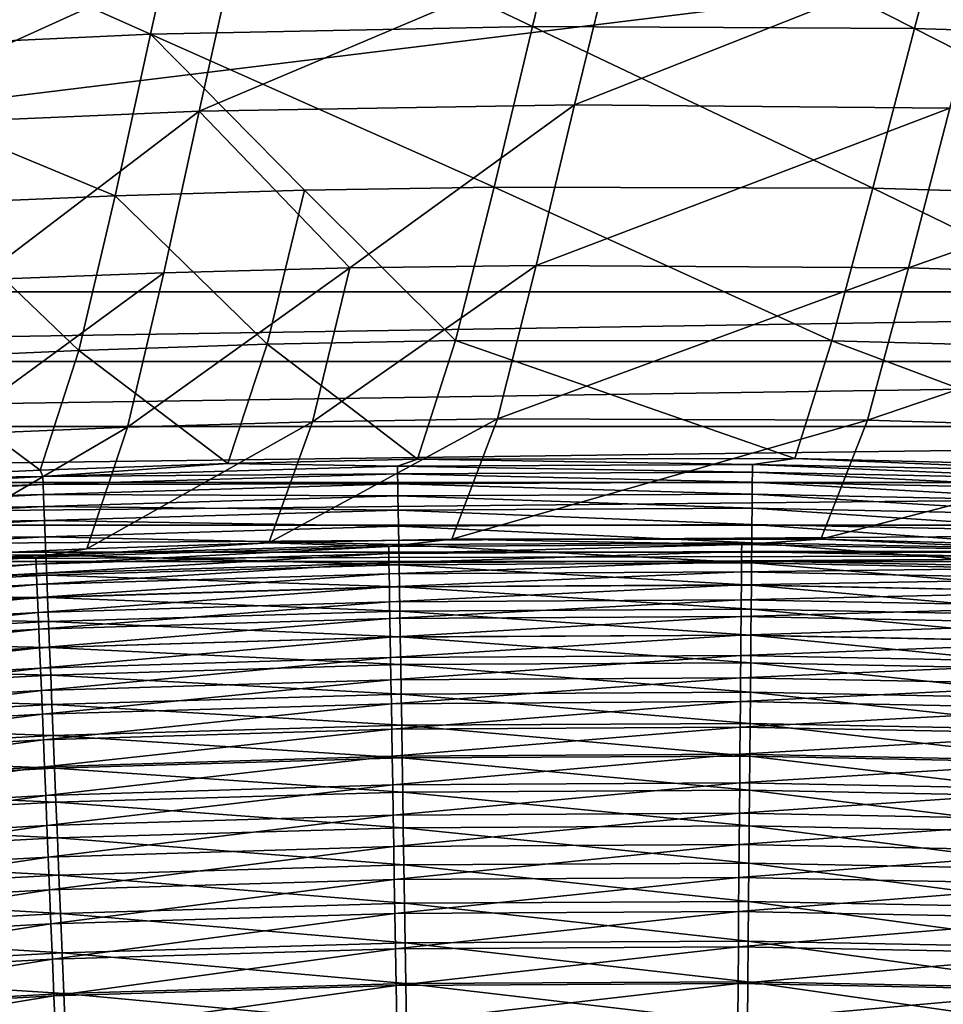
# Model space of a CAD drawing. Header units: metres. Extents: x 0 to 1400, y -1400 to 0.
# Tile 289 of 346: x 844 to 878, y -135 to -98. Entities that reach past the tile are written whole.
import ezdxf

# ---------------------------------------------------------------- set-up
doc = ezdxf.new("R2010")
doc.units = ezdxf.units.M

msp = doc.modelspace()

# ---------------------------------------------------------------- linework, layer by layer
at = {"layer": 'None'}
for points in [[(850.00647, -92.378143, -256.139282), (848.597961, -98.737732, -312.105896), (835.707336, -92.995537, -256.151703)], [(862.771057, -98.447441, -312.093872), (848.597961, -98.737732, -312.105896), (850.00647, -92.378143, -256.139282)], [(864.308716, -92.121445, -256.126678), (862.771057, -98.447441, -312.093872), (850.00647, -92.378143, -256.139282)], [(876.936035, -98.524704, -312.081757), (862.771057, -98.447441, -312.093872), (864.308716, -92.121445, -256.126678)], [(878.603271, -92.233795, -256.114014), (876.936035, -98.524704, -312.081757), (864.308716, -92.121445, -256.126678)], [(891.082031, -98.97776, -312.069611), (876.936035, -98.524704, -312.081757), (878.603271, -92.233795, -256.114014)], [(848.597961, -98.737732, -312.105896), (834.427734, -99.387321, -312.117767), (835.707336, -92.995537, -256.151703)], [(836.487122, -102.188072, -311.76825), (851.814026, -95.242218, -255.770767), (837.770447, -95.802605, -255.783234)], [(851.814026, -95.242218, -255.770767), (836.487122, -102.188072, -311.76825), (850.403198, -101.595322, -311.756378)], [(865.868225, -95.035706, -255.758041), (851.814026, -95.242218, -255.770767), (850.403198, -101.595322, -311.756378)], [(865.868225, -95.035706, -255.758041), (850.403198, -101.595322, -311.756378), (864.329285, -101.355278, -311.744293)], [(879.924683, -95.191238, -255.745102), (865.868225, -95.035706, -255.758041), (864.329285, -101.355278, -311.744293)], [(879.924683, -95.191238, -255.745102), (864.329285, -101.355278, -311.744293), (878.256775, -101.476044, -311.731995)], [(862.771057, -98.447441, -312.093872), (861.345581, -104.408379, -368.067566), (848.597961, -98.737732, -312.105896)], [(861.345581, -104.408379, -368.067566), (862.771057, -98.447441, -312.093872), (875.397339, -104.450958, -368.057404)], [(862.771057, -98.447441, -312.093872), (876.936035, -98.524704, -312.081757), (875.397339, -104.450958, -368.057404)], [(875.397339, -104.450958, -368.057404), (876.936035, -98.524704, -312.081757), (889.42926, -104.867561, -368.047241)], [(876.936035, -98.524704, -312.081757), (891.082031, -98.97776, -312.069611), (889.42926, -104.867561, -368.047241)], [(848.597961, -98.737732, -312.105896), (847.285217, -104.731667, -368.077606), (834.427734, -99.387321, -312.117767)], [(854.315796, -104.524803, -368.072601), (847.285217, -104.731667, -368.077606), (848.597961, -98.737732, -312.105896)], [(861.345581, -104.408379, -368.067566), (854.315796, -104.524803, -368.072601), (848.597961, -98.737732, -312.105896)], [(847.285217, -104.731667, -368.077606), (840.25531, -105.027962, -368.082581), (834.427734, -99.387321, -312.117767)], [(864.329285, -101.355278, -311.744293), (850.403198, -101.595322, -311.756378), (855.995728, -107.402512, -367.746277)], [(864.329285, -101.355278, -311.744293), (855.995728, -107.402512, -367.746277), (862.903503, -107.310432, -367.741241)], [(878.256775, -101.476044, -311.731995), (864.329285, -101.355278, -311.744293), (862.903503, -107.310432, -367.741241)], [(862.903503, -107.310432, -367.741241), (876.718262, -107.39682, -367.73111), (878.256775, -101.476044, -311.731995)], [(876.718262, -107.39682, -367.73111), (892.175781, -101.965759, -311.719604), (878.256775, -101.476044, -311.731995)], [(850.403198, -101.595322, -311.756378), (836.487122, -102.188072, -311.76825), (842.185059, -107.85218, -367.756226)], [(842.185059, -107.85218, -367.756226), (849.089233, -107.583435, -367.751282), (850.403198, -101.595322, -311.756378)], [(850.403198, -101.595322, -311.756378), (849.089233, -107.583435, -367.751282), (855.995728, -107.402512, -367.746277)], [(892.175781, -101.965759, -311.719604), (876.718262, -107.39682, -367.73111), (890.52356, -107.850632, -367.720886)], [(854.315796, -104.524803, -368.072601), (861.345581, -104.408379, -368.067566), (859.910095, -110.102859, -424.02771)], [(859.910095, -110.102859, -424.02771), (861.345581, -104.408379, -368.067566), (873.870056, -110.106468, -424.020844)], [(861.345581, -104.408379, -368.067566), (875.397339, -104.450958, -368.057404), (873.870056, -110.106468, -424.020844)], [(840.25531, -105.027962, -368.082581), (847.285217, -104.731667, -368.077606), (845.94104, -110.462967, -424.034454)], [(845.94104, -110.462967, -424.034454), (847.285217, -104.731667, -368.077606), (852.926025, -110.237953, -424.031097)], [(847.285217, -104.731667, -368.077606), (854.315796, -104.524803, -368.072601), (852.926025, -110.237953, -424.031097)], [(852.926025, -110.237953, -424.031097), (854.315796, -104.524803, -368.072601), (859.910095, -110.102859, -424.02771)], [(873.870056, -110.106468, -424.020844), (875.397339, -104.450958, -368.057404), (887.809509, -110.481918, -424.013916)], [(875.397339, -104.450958, -368.057404), (889.42926, -104.867561, -368.047241), (887.809509, -110.481918, -424.013916)], [(838.956543, -110.776886, -424.037811), (840.25531, -105.027962, -368.082581), (845.94104, -110.462967, -424.034454)], [(854.606873, -113.110863, -423.736725), (861.46936, -113.000198, -423.733459), (862.903503, -107.310432, -367.741241)], [(862.903503, -107.310432, -367.741241), (855.995728, -107.402512, -367.746277), (854.606873, -113.110863, -423.736725)], [(861.46936, -113.000198, -423.733459), (876.718262, -107.39682, -367.73111), (862.903503, -107.310432, -367.741241)], [(849.089233, -107.583435, -367.751282), (840.88623, -113.596268, -423.743256), (847.745483, -113.309891, -423.73999)], [(840.88623, -113.596268, -423.743256), (849.089233, -107.583435, -367.751282), (842.185059, -107.85218, -367.756226)], [(855.995728, -107.402512, -367.746277), (847.745483, -113.309891, -423.73999), (854.606873, -113.110863, -423.736725)], [(855.995728, -107.402512, -367.746277), (849.089233, -107.583435, -367.751282), (847.745483, -113.309891, -423.73999)], [(876.718262, -107.39682, -367.73111), (861.46936, -113.000198, -423.733459), (875.192993, -113.047981, -423.726959)], [(890.52356, -107.850632, -367.720886), (876.718262, -107.39682, -367.73111), (875.192993, -113.047981, -423.726959)], [(890.52356, -107.850632, -367.720886), (875.192993, -113.047981, -423.726959), (888.906128, -113.46122, -423.720459)], [(845.94104, -110.462967, -424.034454), (852.926025, -110.237953, -424.031097), (851.465454, -114.656952, -469.174561)], [(851.465454, -114.656952, -469.174561), (852.926025, -110.237953, -424.031097), (858.501526, -114.501259, -469.172729)], [(852.926025, -110.237953, -424.031097), (859.910095, -110.102859, -424.02771), (858.501526, -114.501259, -469.172729)], [(858.501526, -114.501259, -469.172729), (859.910095, -110.102859, -424.02771), (872.500488, -114.46994, -469.167633)], [(859.910095, -110.102859, -424.02771), (873.870056, -110.106468, -424.020844), (872.500488, -114.46994, -469.167633)], [(872.500488, -114.46994, -469.167633), (873.870056, -110.106468, -424.020844), (886.432434, -114.814308, -469.160583)], [(873.870056, -110.106468, -424.020844), (887.809509, -110.481918, -424.013916), (886.432434, -114.814308, -469.160583)], [(838.956543, -110.776886, -424.037811), (845.94104, -110.462967, -424.034454), (844.507813, -114.901627, -469.175873)], [(844.507813, -114.901627, -469.175873), (845.94104, -110.462967, -424.034454), (851.465454, -114.656952, -469.174561)], [(837.627258, -115.231415, -469.176697), (838.956543, -110.776886, -424.037811), (844.507813, -114.901627, -469.175873)], [(847.745483, -113.309891, -423.73999), (846.241028, -117.820259, -468.883636), (854.606873, -113.110863, -423.736725)], [(846.241028, -117.820259, -468.883636), (852.994507, -117.602005, -468.882355), (854.606873, -113.110863, -423.736725)], [(854.606873, -113.110863, -423.736725), (852.994507, -117.602005, -468.882355), (861.46936, -113.000198, -423.733459)], [(852.994507, -117.602005, -468.882355), (859.782837, -117.468956, -468.880646), (861.46936, -113.000198, -423.733459)], [(861.46936, -113.000198, -423.733459), (859.782837, -117.468956, -468.880646), (875.192993, -113.047981, -423.726959)], [(859.782837, -117.468956, -468.880646), (873.46167, -117.467636, -468.875916), (875.192993, -113.047981, -423.726959)], [(875.192993, -113.047981, -423.726959), (873.46167, -117.467636, -468.875916), (888.906128, -113.46122, -423.720459)], [(840.88623, -113.596268, -423.743256), (839.522766, -118.121513, -468.884491), (847.745483, -113.309891, -423.73999)], [(839.522766, -118.121513, -468.884491), (846.241028, -117.820259, -468.883636), (847.745483, -113.309891, -423.73999)], [(873.46167, -117.467636, -468.875916), (887.271851, -117.835526, -468.869324), (888.906128, -113.46122, -423.720459)], [(844.60022, -115.146683, -470.892548), (844.507813, -114.901627, -469.175873), (851.465454, -114.656952, -469.174561)], [(844.60022, -115.146683, -470.892548), (851.465454, -114.656952, -469.174561), (857.762329, -114.756966, -470.889313)], [(851.465454, -114.656952, -469.174561), (858.501526, -114.501259, -469.172729), (857.762329, -114.756966, -470.889313)], [(857.762329, -114.756966, -470.889313), (858.501526, -114.501259, -469.172729), (870.929749, -114.691772, -470.884583)], [(858.501526, -114.501259, -469.172729), (872.500488, -114.46994, -469.167633), (870.929749, -114.691772, -470.884583)], [(870.929749, -114.691772, -470.884583), (872.500488, -114.46994, -469.167633), (884.093445, -114.959213, -470.878326)], [(872.500488, -114.46994, -469.167633), (886.432434, -114.814308, -469.160583), (884.093445, -114.959213, -470.878326)], [(837.627258, -115.231415, -469.176697), (844.507813, -114.901627, -469.175873), (844.60022, -115.146683, -470.892548)], [(844.60022, -115.146683, -470.892548), (857.762329, -114.756966, -470.889313), (857.766968, -115.046661, -472.610992)], [(870.927124, -114.9813, -472.606415), (857.762329, -114.756966, -470.889313), (870.929749, -114.691772, -470.884583)], [(857.766968, -115.046661, -472.610992), (857.762329, -114.756966, -470.889313), (870.927124, -114.9813, -472.606415)], [(870.923828, -115.350266, -474.316071), (857.766968, -115.046661, -472.610992), (870.927124, -114.9813, -472.606415)], [(870.927124, -114.9813, -472.606415), (884.07074, -115.616844, -474.310303), (870.923828, -115.350266, -474.316071)], [(870.929749, -114.691772, -470.884583), (884.083496, -115.248322, -472.600433), (870.927124, -114.9813, -472.606415)], [(884.083496, -115.248322, -472.600433), (884.07074, -115.616844, -474.310303), (870.927124, -114.9813, -472.606415)], [(884.083496, -115.248322, -472.600433), (870.929749, -114.691772, -470.884583), (884.093445, -114.959213, -470.878326)], [(831.452332, -115.852798, -470.894226), (837.627258, -115.231415, -469.176697), (844.60022, -115.146683, -470.892548)], [(831.452332, -115.852798, -470.894226), (844.60022, -115.146683, -470.892548), (844.612, -115.436302, -472.614105)], [(844.60022, -115.146683, -470.892548), (857.766968, -115.046661, -472.610992), (844.612, -115.436302, -472.614105)], [(844.612, -115.436302, -472.614105), (857.766968, -115.046661, -472.610992), (857.772949, -115.415771, -474.320465)], [(857.766968, -115.046661, -472.610992), (870.923828, -115.350266, -474.316071), (857.772949, -115.415771, -474.320465)], [(857.772949, -115.415771, -474.320465), (870.923828, -115.350266, -474.316071), (870.9198, -115.797585, -476.009247)], [(870.923828, -115.350266, -474.316071), (884.055237, -116.06369, -476.003754), (870.9198, -115.797585, -476.009247)], [(884.07074, -115.616844, -474.310303), (884.055237, -116.06369, -476.003754), (870.923828, -115.350266, -474.316071)], [(844.612, -115.436302, -472.614105), (831.471069, -116.14212, -472.615753), (831.452332, -115.852798, -470.894226)], [(844.627014, -115.805267, -474.323456), (831.471069, -116.14212, -472.615753), (844.612, -115.436302, -472.614105)], [(857.772949, -115.415771, -474.320465), (844.627014, -115.805267, -474.323456), (844.612, -115.436302, -472.614105)], [(857.78009, -115.863205, -476.013458), (844.627014, -115.805267, -474.323456), (857.772949, -115.415771, -474.320465)], [(870.9198, -115.797585, -476.009247), (857.78009, -115.863205, -476.013458), (857.772949, -115.415771, -474.320465)], [(831.471069, -116.14212, -472.615753), (844.627014, -115.805267, -474.323456), (831.494934, -116.510674, -474.325073)], [(831.494934, -116.510674, -474.325073), (844.627014, -115.805267, -474.323456), (844.645142, -116.252487, -476.016357)], [(844.627014, -115.805267, -474.323456), (857.78009, -115.863205, -476.013458), (844.645142, -116.252487, -476.016357)], [(844.645142, -116.252487, -476.016357), (857.78009, -115.863205, -476.013458), (857.788513, -116.387878, -477.68576)], [(870.915039, -116.322159, -477.681732), (857.78009, -115.863205, -476.013458), (870.9198, -115.797585, -476.009247)], [(857.78009, -115.863205, -476.013458), (870.915039, -116.322159, -477.681732), (857.788513, -116.387878, -477.68576)], [(884.037109, -116.587784, -477.676483), (870.915039, -116.322159, -477.681732), (870.9198, -115.797585, -476.009247)], [(870.9198, -115.797585, -476.009247), (884.055237, -116.06369, -476.003754), (884.037109, -116.587784, -477.676483)], [(844.645142, -116.252487, -476.016357), (831.523865, -116.957367, -476.017883), (831.494934, -116.510674, -474.325073)], [(844.666443, -116.776886, -477.688507), (831.523865, -116.957367, -476.017883), (844.645142, -116.252487, -476.016357)], [(857.788513, -116.387878, -477.68576), (844.666443, -116.776886, -477.688507), (844.645142, -116.252487, -476.016357)], [(857.798157, -116.988708, -479.333069), (844.666443, -116.776886, -477.688507), (857.788513, -116.387878, -477.68576)], [(870.915039, -116.322159, -477.681732), (870.909607, -116.92292, -479.329254), (857.788513, -116.387878, -477.68576)], [(870.909607, -116.92292, -479.329254), (857.798157, -116.988708, -479.333069), (857.788513, -116.387878, -477.68576)], [(870.909607, -116.92292, -479.329254), (870.915039, -116.322159, -477.681732), (884.016296, -117.188026, -479.32428)], [(884.016296, -117.188026, -479.32428), (870.915039, -116.322159, -477.681732), (884.037109, -116.587784, -477.676483)], [(844.666443, -116.776886, -477.688507), (831.557739, -117.481133, -477.690002), (831.523865, -116.957367, -476.017883)], [(844.690857, -117.377365, -479.335693), (831.557739, -117.481133, -477.690002), (844.666443, -116.776886, -477.688507)], [(857.798157, -116.988708, -479.333069), (844.690857, -117.377365, -479.335693), (844.666443, -116.776886, -477.688507)], [(857.809021, -117.664612, -480.951172), (844.690857, -117.377365, -479.335693), (857.798157, -116.988708, -479.333069)], [(870.903503, -117.598778, -480.94754), (857.798157, -116.988708, -479.333069), (870.909607, -116.92292, -479.329254)], [(870.903503, -117.598778, -480.94754), (857.809021, -117.664612, -480.951172), (857.798157, -116.988708, -479.333069)], [(883.99292, -117.86335, -480.942841), (870.903503, -117.598778, -480.94754), (870.909607, -116.92292, -479.329254)], [(883.99292, -117.86335, -480.942841), (870.909607, -116.92292, -479.329254), (884.016296, -117.188026, -479.32428)], [(844.690857, -117.377365, -479.335693), (831.596558, -118.080864, -479.337128), (831.557739, -117.481133, -477.690002)], [(844.718262, -118.052849, -480.953674), (831.596558, -118.080864, -479.337128), (844.690857, -117.377365, -479.335693)], [(857.809021, -117.664612, -480.951172), (844.718262, -118.052849, -480.953674), (844.690857, -117.377365, -479.335693)], [(859.782837, -117.468956, -468.880646), (852.994507, -117.602005, -468.882355), (857.435547, -117.73246, -470.461456)], [(859.782837, -117.468956, -468.880646), (857.435547, -117.73246, -470.461456), (870.530579, -117.658279, -470.457153)], [(873.46167, -117.467636, -468.875916), (859.782837, -117.468956, -468.880646), (870.530579, -117.658279, -470.457153)], [(873.46167, -117.467636, -468.875916), (870.530579, -117.658279, -470.457153), (883.621582, -117.914734, -470.451447)], [(887.271851, -117.835526, -468.869324), (873.46167, -117.467636, -468.875916), (883.621582, -117.914734, -470.451447)], [(846.241028, -117.820259, -468.883636), (839.522766, -118.121513, -468.884491), (844.345459, -118.129211, -470.464417)], [(852.994507, -117.602005, -468.882355), (844.345459, -118.129211, -470.464417), (857.435547, -117.73246, -470.461456)], [(852.994507, -117.602005, -468.882355), (846.241028, -117.820259, -468.883636), (844.345459, -118.129211, -470.464417)], [(857.435547, -117.73246, -470.461456), (844.345459, -118.129211, -470.464417), (844.356506, -118.395935, -472.05011)], [(857.435547, -117.73246, -470.461456), (844.356506, -118.395935, -472.05011), (857.440063, -117.99926, -472.047272)], [(857.820984, -118.414497, -482.535797), (844.718262, -118.052849, -480.953674), (857.809021, -117.664612, -480.951172)], [(870.530579, -117.658279, -470.457153), (857.435547, -117.73246, -470.461456), (857.440063, -117.99926, -472.047272)], [(870.530579, -117.658279, -470.457153), (857.440063, -117.99926, -472.047272), (870.528381, -117.924927, -472.043091)], [(870.528381, -117.924927, -472.043091), (857.440063, -117.99926, -472.047272), (857.44574, -118.339203, -473.621826)], [(870.528381, -117.924927, -472.043091), (857.44574, -118.339203, -473.621826), (870.525574, -118.264748, -473.617798)], [(870.896729, -118.34864, -482.53241), (857.809021, -117.664612, -480.951172), (870.903503, -117.598778, -480.94754)], [(870.896729, -118.34864, -482.53241), (857.820984, -118.414497, -482.535797), (857.809021, -117.664612, -480.951172)], [(883.612549, -118.181007, -472.037598), (870.528381, -117.924927, -472.043091), (870.525574, -118.264748, -473.617798)], [(883.621582, -117.914734, -470.451447), (870.530579, -117.658279, -470.457153), (870.528381, -117.924927, -472.043091)], [(883.621582, -117.914734, -470.451447), (870.528381, -117.924927, -472.043091), (883.612549, -118.181007, -472.037598)], [(883.96698, -118.612656, -482.527954), (870.896729, -118.34864, -482.53241), (870.903503, -117.598778, -480.94754)], [(883.96698, -118.612656, -482.527954), (870.903503, -117.598778, -480.94754), (883.99292, -117.86335, -480.942841)], [(844.345459, -118.129211, -470.464417), (839.522766, -118.121513, -468.884491), (831.269165, -118.840469, -470.465942)], [(844.345459, -118.129211, -470.464417), (831.269165, -118.840469, -470.465942), (831.286621, -119.106911, -472.051605)], [(844.345459, -118.129211, -470.464417), (831.286621, -119.106911, -472.051605), (844.356506, -118.395935, -472.05011)], [(831.596558, -118.080864, -479.337128), (844.718262, -118.052849, -480.953674), (831.640198, -118.755493, -480.955048)], [(831.640198, -118.755493, -480.955048), (844.718262, -118.052849, -480.953674), (844.748657, -118.802246, -482.538177)], [(857.440063, -117.99926, -472.047272), (844.356506, -118.395935, -472.05011), (844.370544, -118.735748, -473.624573)], [(857.440063, -117.99926, -472.047272), (844.370544, -118.735748, -473.624573), (857.44574, -118.339203, -473.621826)], [(844.718262, -118.052849, -480.953674), (857.820984, -118.414497, -482.535797), (844.748657, -118.802246, -482.538177)], [(870.525574, -118.264748, -473.617798), (857.44574, -118.339203, -473.621826), (857.452637, -118.751297, -475.181213)], [(870.525574, -118.264748, -473.617798), (857.452637, -118.751297, -475.181213), (870.522156, -118.676743, -475.177368)], [(883.601074, -118.520432, -473.612549), (870.525574, -118.264748, -473.617798), (870.522156, -118.676743, -475.177368)], [(883.612549, -118.181007, -472.037598), (870.525574, -118.264748, -473.617798), (883.601074, -118.520432, -473.612549)], [(844.356506, -118.395935, -472.05011), (831.286621, -119.106911, -472.051605), (831.308777, -119.446335, -473.626007)], [(844.356506, -118.395935, -472.05011), (831.308777, -119.446335, -473.626007), (844.370544, -118.735748, -473.624573)], [(857.44574, -118.339203, -473.621826), (844.370544, -118.735748, -473.624573), (844.387573, -119.147636, -475.183838)], [(857.44574, -118.339203, -473.621826), (844.387573, -119.147636, -475.183838), (857.452637, -118.751297, -475.181213)], [(844.748657, -118.802246, -482.538177), (857.820984, -118.414497, -482.535797), (857.834167, -119.237076, -484.082977)], [(870.522156, -118.676743, -475.177368), (857.452637, -118.751297, -475.181213), (857.460754, -119.234535, -476.721497)], [(870.522156, -118.676743, -475.177368), (857.460754, -119.234535, -476.721497), (870.518127, -119.159904, -476.717834)], [(870.889343, -119.171227, -484.079773), (857.820984, -118.414497, -482.535797), (870.896729, -118.34864, -482.53241)], [(857.820984, -118.414497, -482.535797), (870.889343, -119.171227, -484.079773), (857.834167, -119.237076, -484.082977)], [(883.587097, -118.931999, -475.172302), (870.522156, -118.676743, -475.177368), (870.518127, -119.159904, -476.717834)], [(883.601074, -118.520432, -473.612549), (870.522156, -118.676743, -475.177368), (883.587097, -118.931999, -475.172302)], [(883.938477, -119.434662, -484.075592), (870.889343, -119.171227, -484.079773), (870.896729, -118.34864, -482.53241)], [(883.938477, -119.434662, -484.075592), (870.896729, -118.34864, -482.53241), (883.96698, -118.612656, -482.527954)], [(844.370544, -118.735748, -473.624573), (831.308777, -119.446335, -473.626007), (831.335693, -119.857735, -475.185242)], [(844.370544, -118.735748, -473.624573), (831.335693, -119.857735, -475.185242), (844.387573, -119.147636, -475.183838)], [(831.688599, -119.503937, -482.53949), (831.640198, -118.755493, -480.955048), (844.748657, -118.802246, -482.538177)], [(844.748657, -118.802246, -482.538177), (844.781982, -119.624283, -484.085205), (831.688599, -119.503937, -482.53949)], [(857.452637, -118.751297, -475.181213), (844.387573, -119.147636, -475.183838), (844.407471, -119.630615, -476.72403)], [(857.452637, -118.751297, -475.181213), (844.407471, -119.630615, -476.72403), (857.460754, -119.234535, -476.721497)], [(844.781982, -119.624283, -484.085205), (844.748657, -118.802246, -482.538177), (857.834167, -119.237076, -484.082977)], [(883.587097, -118.931999, -475.172302), (870.518127, -119.159904, -476.717834), (883.57074, -119.414719, -476.713043)], [(844.387573, -119.147636, -475.183838), (831.335693, -119.857735, -475.185242), (831.367249, -120.340118, -476.725372)], [(844.387573, -119.147636, -475.183838), (831.367249, -120.340118, -476.725372), (844.407471, -119.630615, -476.72403)], [(857.460754, -119.234535, -476.721497), (844.407471, -119.630615, -476.72403), (844.430359, -120.18367, -478.241211)], [(857.460754, -119.234535, -476.721497), (844.430359, -120.18367, -478.241211), (857.470032, -119.787926, -478.238831)], [(844.781982, -119.624283, -484.085205), (857.834167, -119.237076, -484.082977), (857.84845, -120.130272, -485.58963)], [(870.518127, -119.159904, -476.717834), (857.460754, -119.234535, -476.721497), (857.470032, -119.787926, -478.238831)], [(870.518127, -119.159904, -476.717834), (857.470032, -119.787926, -478.238831), (870.51355, -119.713234, -478.235321)], [(857.834167, -119.237076, -484.082977), (870.889343, -119.171227, -484.079773), (870.881226, -120.064445, -485.586639)], [(857.84845, -120.130272, -485.58963), (857.834167, -119.237076, -484.082977), (870.881226, -120.064445, -485.586639)], [(883.57074, -119.414719, -476.713043), (870.518127, -119.159904, -476.717834), (870.51355, -119.713234, -478.235321)], [(870.889343, -119.171227, -484.079773), (883.907593, -120.327286, -485.582733), (870.881226, -120.064445, -485.586639)], [(883.907593, -120.327286, -485.582733), (870.889343, -119.171227, -484.079773), (883.938477, -119.434662, -484.075592)], [(844.407471, -119.630615, -476.72403), (831.367249, -120.340118, -476.725372), (831.403381, -120.892471, -478.242523)], [(844.407471, -119.630615, -476.72403), (831.403381, -120.892471, -478.242523), (844.430359, -120.18367, -478.241211)], [(844.781982, -119.624283, -484.085205), (831.741699, -120.324905, -484.086456), (831.688599, -119.503937, -482.53949)], [(831.741699, -120.324905, -484.086456), (844.781982, -119.624283, -484.085205), (844.818176, -120.516853, -485.591736)], [(844.818176, -120.516853, -485.591736), (844.781982, -119.624283, -484.085205), (857.84845, -120.130272, -485.58963)], [(870.51355, -119.713234, -478.235321), (857.470032, -119.787926, -478.238831), (857.480408, -120.410461, -479.729218)], [(870.51355, -119.713234, -478.235321), (857.480408, -120.410461, -479.729218), (870.508362, -120.335739, -479.725922)], [(883.552002, -119.967583, -478.230774), (870.51355, -119.713234, -478.235321), (870.508362, -120.335739, -479.725922)], [(883.57074, -119.414719, -476.713043), (870.51355, -119.713234, -478.235321), (883.552002, -119.967583, -478.230774)], [(857.470032, -119.787926, -478.238831), (844.430359, -120.18367, -478.241211), (844.455994, -120.805809, -479.731506)], [(857.470032, -119.787926, -478.238831), (844.455994, -120.805809, -479.731506), (857.480408, -120.410461, -479.729218)], [(857.84845, -120.130272, -485.58963), (857.863892, -121.091774, -487.052979), (844.818176, -120.516853, -485.591736)], [(870.881226, -120.064445, -485.586639), (870.872559, -121.026009, -487.050171), (857.84845, -120.130272, -485.58963)], [(870.872559, -121.026009, -487.050171), (857.863892, -121.091774, -487.052979), (857.84845, -120.130272, -485.58963)], [(883.552002, -119.967583, -478.230774), (870.508362, -120.335739, -479.725922), (883.530945, -120.589607, -479.721588)], [(870.872559, -121.026009, -487.050171), (870.881226, -120.064445, -485.586639), (883.874268, -121.288231, -487.04657)], [(870.881226, -120.064445, -485.586639), (883.907593, -120.327286, -485.582733), (883.874268, -121.288231, -487.04657)], [(844.430359, -120.18367, -478.241211), (831.403381, -120.892471, -478.242523), (831.44397, -121.513817, -479.732758)], [(844.430359, -120.18367, -478.241211), (831.44397, -121.513817, -479.732758), (844.455994, -120.805809, -479.731506)], [(831.799316, -121.216316, -485.592896), (831.741699, -120.324905, -484.086456), (844.818176, -120.516853, -485.591736)], [(857.480408, -120.410461, -479.729218), (844.455994, -120.805809, -479.731506), (844.484497, -121.496025, -481.190979)], [(857.480408, -120.410461, -479.729218), (844.484497, -121.496025, -481.190979), (857.492004, -121.101135, -481.188812)], [(870.508362, -120.335739, -479.725922), (857.480408, -120.410461, -479.729218), (857.492004, -121.101135, -481.188812)], [(870.508362, -120.335739, -479.725922), (857.492004, -121.101135, -481.188812), (870.502625, -121.026413, -481.185669)], [(883.530945, -120.589607, -479.721588), (870.508362, -120.335739, -479.725922), (870.502625, -121.026413, -481.185669)], [(844.455994, -120.805809, -479.731506), (831.44397, -121.513817, -479.732758), (831.489075, -122.203148, -481.192169)], [(844.455994, -120.805809, -479.731506), (831.489075, -122.203148, -481.192169), (844.484497, -121.496025, -481.190979)], [(844.818176, -120.516853, -485.591736), (844.857178, -121.477684, -487.054932), (831.799316, -121.216316, -485.592896)], [(857.863892, -121.091774, -487.052979), (844.857178, -121.477684, -487.054932), (844.818176, -120.516853, -485.591736)], [(883.530945, -120.589607, -479.721588), (870.502625, -121.026413, -481.185669), (883.507507, -121.279778, -481.18161)], [(844.857178, -121.477684, -487.054932), (831.861328, -122.17588, -487.05603), (831.799316, -121.216316, -485.592896)], [(857.492004, -121.101135, -481.188812), (844.484497, -121.496025, -481.190979), (844.515747, -122.253151, -482.615906)], [(857.492004, -121.101135, -481.188812), (844.515747, -122.253151, -482.615906), (857.504639, -121.85878, -482.613861)], [(844.857178, -121.477684, -487.054932), (857.863892, -121.091774, -487.052979), (857.88031, -122.119308, -488.470184)], [(870.502625, -121.026413, -481.185669), (857.492004, -121.101135, -481.188812), (857.504639, -121.85878, -482.613861)], [(870.502625, -121.026413, -481.185669), (857.504639, -121.85878, -482.613861), (870.496338, -121.784073, -482.610931)], [(857.863892, -121.091774, -487.052979), (870.872559, -121.026009, -487.050171), (870.863281, -122.053612, -488.467621)], [(857.88031, -122.119308, -488.470184), (857.863892, -121.091774, -487.052979), (870.863281, -122.053612, -488.467621)], [(883.507507, -121.279778, -481.18161), (870.502625, -121.026413, -481.185669), (870.496338, -121.784073, -482.610931)], [(870.863281, -122.053612, -488.467621), (870.872559, -121.026009, -487.050171), (883.838745, -122.315208, -488.464264)], [(870.872559, -121.026009, -487.050171), (883.874268, -121.288231, -487.04657), (883.838745, -122.315208, -488.464264)], [(844.484497, -121.496025, -481.190979), (831.489075, -122.203148, -481.192169), (831.538452, -122.959274, -482.617035)], [(844.484497, -121.496025, -481.190979), (831.538452, -122.959274, -482.617035), (844.515747, -122.253151, -482.615906)], [(831.861328, -122.17588, -487.05603), (844.857178, -121.477684, -487.054932), (844.898804, -122.504478, -488.472015)], [(844.898804, -122.504478, -488.472015), (844.857178, -121.477684, -487.054932), (857.88031, -122.119308, -488.470184)], [(883.507507, -121.279778, -481.18161), (870.496338, -121.784073, -482.610931), (883.481873, -122.036919, -482.607117)], [(857.504639, -121.85878, -482.613861), (844.515747, -122.253151, -482.615906), (844.549683, -123.075249, -484.00354)], [(857.504639, -121.85878, -482.613861), (844.549683, -123.075249, -484.00354), (857.518433, -122.681458, -484.001617)], [(870.496338, -121.784073, -482.610931), (857.504639, -121.85878, -482.613861), (857.518433, -122.681458, -484.001617)], [(870.496338, -121.784073, -482.610931), (857.518433, -122.681458, -484.001617), (870.489502, -122.606789, -483.998871)], [(883.481873, -122.036919, -482.607117), (870.496338, -121.784073, -482.610931), (870.489502, -122.606789, -483.998871)], [(844.515747, -122.253151, -482.615906), (831.538452, -122.959274, -482.617035), (831.592102, -123.780289, -484.004608)], [(844.515747, -122.253151, -482.615906), (831.592102, -123.780289, -484.004608), (844.549683, -123.075249, -484.00354)], [(831.927673, -123.201309, -488.473053), (831.861328, -122.17588, -487.05603), (844.898804, -122.504478, -488.472015)], [(857.88031, -122.119308, -488.470184), (857.897766, -123.210571, -489.838531), (844.898804, -122.504478, -488.472015)], [(870.863281, -122.053612, -488.467621), (870.853394, -123.144974, -489.836151), (857.88031, -122.119308, -488.470184)], [(870.853394, -123.144974, -489.836151), (857.897766, -123.210571, -489.838531), (857.88031, -122.119308, -488.470184)], [(883.481873, -122.036919, -482.607117), (870.489502, -122.606789, -483.998871), (883.453979, -122.859108, -483.9953)], [(883.800964, -123.405922, -489.833069), (870.853394, -123.144974, -489.836151), (870.863281, -122.053612, -488.467621)], [(883.838745, -122.315208, -488.464264), (883.800964, -123.405922, -489.833069), (870.863281, -122.053612, -488.467621)], [(844.898804, -122.504478, -488.472015), (844.942993, -123.594948, -489.84021), (831.927673, -123.201309, -488.473053)], [(857.518433, -122.681458, -484.001617), (844.549683, -123.075249, -484.00354), (844.586182, -123.960213, -485.351257)], [(857.518433, -122.681458, -484.001617), (844.586182, -123.960213, -485.351257), (857.533203, -123.56707, -485.349457)], [(857.897766, -123.210571, -489.838531), (844.942993, -123.594948, -489.84021), (844.898804, -122.504478, -488.472015)], [(870.489502, -122.606789, -483.998871), (857.518433, -122.681458, -484.001617), (857.533203, -123.56707, -485.349457)], [(870.489502, -122.606789, -483.998871), (857.533203, -123.56707, -485.349457), (870.482117, -123.492462, -485.346893)], [(883.453979, -122.859108, -483.9953), (870.489502, -122.606789, -483.998871), (870.482117, -123.492462, -485.346893)], [(883.453979, -122.859108, -483.9953), (870.482117, -123.492462, -485.346893), (883.42395, -123.744225, -485.343597)], [(844.549683, -123.075249, -484.00354), (831.592102, -123.780289, -484.004608), (831.649841, -124.664078, -485.352264)], [(844.549683, -123.075249, -484.00354), (831.649841, -124.664078, -485.352264), (844.586182, -123.960213, -485.351257)], [(844.942993, -123.594948, -489.84021), (831.998047, -124.290321, -489.841187), (831.927673, -123.201309, -488.473053)], [(844.942993, -123.594948, -489.84021), (857.897766, -123.210571, -489.838531), (857.916199, -124.363274, -491.155151)], [(857.897766, -123.210571, -489.838531), (870.853394, -123.144974, -489.836151), (870.842957, -124.297798, -491.152985)], [(857.916199, -124.363274, -491.155151), (857.897766, -123.210571, -489.838531), (870.842957, -124.297798, -491.152985)], [(870.842957, -124.297798, -491.152985), (870.853394, -123.144974, -489.836151), (883.761047, -124.558075, -491.150177)], [(870.853394, -123.144974, -489.836151), (883.800964, -123.405922, -489.833069), (883.761047, -124.558075, -491.150177)], [(831.998047, -124.290321, -489.841187), (844.942993, -123.594948, -489.84021), (844.989746, -124.746788, -491.156708)], [(857.533203, -123.56707, -485.349457), (844.586182, -123.960213, -485.351257), (844.625183, -124.905937, -486.656525)], [(857.533203, -123.56707, -485.349457), (844.625183, -124.905937, -486.656525), (857.549011, -124.513489, -486.654846)], [(844.942993, -123.594948, -489.84021), (857.916199, -124.363274, -491.155151), (844.989746, -124.746788, -491.156708)], [(870.482117, -123.492462, -485.346893), (857.533203, -123.56707, -485.349457), (857.549011, -124.513489, -486.654846)], [(870.482117, -123.492462, -485.346893), (857.549011, -124.513489, -486.654846), (870.474243, -124.438965, -486.652466)], [(883.42395, -123.744225, -485.343597), (870.482117, -123.492462, -485.346893), (870.474243, -124.438965, -486.652466)], [(870.474243, -124.438965, -486.652466), (883.391846, -124.69017, -486.649414), (883.42395, -123.744225, -485.343597)], [(844.586182, -123.960213, -485.351257), (831.649841, -124.664078, -485.352264), (831.711548, -125.608528, -486.657471)], [(844.586182, -123.960213, -485.351257), (831.711548, -125.608528, -486.657471), (844.625183, -124.905937, -486.656525)], [(844.989746, -124.746788, -491.156708), (832.072388, -125.440628, -491.157593), (831.998047, -124.290321, -489.841187)], [(857.549011, -124.513489, -486.654846), (844.625183, -124.905937, -486.656525), (844.666626, -125.910316, -487.916718)], [(857.549011, -124.513489, -486.654846), (844.666626, -125.910316, -487.916718), (857.565796, -125.518616, -487.915192)], [(844.989746, -124.746788, -491.156708), (857.916199, -124.363274, -491.155151), (857.935608, -125.575127, -492.417297)], [(870.474243, -124.438965, -486.652466), (857.549011, -124.513489, -486.654846), (857.565796, -125.518616, -487.915192)], [(857.565796, -125.518616, -487.915192), (870.46582, -125.444199, -487.912994), (870.474243, -124.438965, -486.652466)], [(857.916199, -124.363274, -491.155151), (870.842957, -124.297798, -491.152985), (870.83197, -125.509789, -492.415314)], [(857.916199, -124.363274, -491.155151), (870.83197, -125.509789, -492.415314), (857.935608, -125.575127, -492.417297)], [(870.46582, -125.444199, -487.912994), (883.391846, -124.69017, -486.649414), (870.474243, -124.438965, -486.652466)], [(870.842957, -124.297798, -491.152985), (883.719055, -125.769386, -492.41275), (870.83197, -125.509789, -492.415314)], [(870.842957, -124.297798, -491.152985), (883.761047, -124.558075, -491.150177), (883.719055, -125.769386, -492.41275)], [(845.038818, -125.957726, -492.418701), (832.072388, -125.440628, -491.157593), (844.989746, -124.746788, -491.156708)], [(857.935608, -125.575127, -492.417297), (845.038818, -125.957726, -492.418701), (844.989746, -124.746788, -491.156708)], [(870.46582, -125.444199, -487.912994), (883.357788, -125.694824, -487.910187), (883.391846, -124.69017, -486.649414)], [(844.625183, -124.905937, -486.656525), (831.711548, -125.608528, -486.657471), (831.7771, -126.611549, -487.917603)], [(844.625183, -124.905937, -486.656525), (831.7771, -126.611549, -487.917603), (844.666626, -125.910316, -487.916718)], [(832.072388, -125.440628, -491.157593), (845.038818, -125.957726, -492.418701), (832.150574, -126.649933, -492.419525)], [(857.565796, -125.518616, -487.915192), (844.666626, -125.910316, -487.916718), (844.710388, -126.971222, -489.129333)], [(844.710388, -126.971222, -489.129333), (857.583557, -126.58033, -489.127899), (857.565796, -125.518616, -487.915192)], [(857.955872, -126.843826, -493.622131), (845.038818, -125.957726, -492.418701), (857.935608, -125.575127, -492.417297)], [(857.583557, -126.58033, -489.127899), (870.46582, -125.444199, -487.912994), (857.565796, -125.518616, -487.915192)], [(857.583557, -126.58033, -489.127899), (870.45697, -126.506042, -489.125916), (870.46582, -125.444199, -487.912994)], [(857.935608, -125.575127, -492.417297), (870.83197, -125.509789, -492.415314), (870.820496, -126.778648, -493.620331)], [(870.820496, -126.778648, -493.620331), (857.955872, -126.843826, -493.622131), (857.935608, -125.575127, -492.417297)], [(870.45697, -126.506042, -489.125916), (883.357788, -125.694824, -487.910187), (870.46582, -125.444199, -487.912994)], [(870.83197, -125.509789, -492.415314), (883.67511, -127.037552, -493.618042), (870.820496, -126.778648, -493.620331)], [(870.83197, -125.509789, -492.415314), (883.719055, -125.769386, -492.41275), (883.67511, -127.037552, -493.618042)], [(844.666626, -125.910316, -487.916718), (831.7771, -126.611549, -487.917603), (831.846313, -127.671021, -489.130157)], [(844.666626, -125.910316, -487.916718), (831.846313, -127.671021, -489.130157), (844.710388, -126.971222, -489.129333)], [(832.150574, -126.649933, -492.419525), (845.038818, -125.957726, -492.418701), (845.09021, -127.225464, -493.623413)], [(845.038818, -125.957726, -492.418701), (857.955872, -126.843826, -493.622131), (845.09021, -127.225464, -493.623413)], [(883.357788, -125.694824, -487.910187), (870.45697, -126.506042, -489.125916), (883.321777, -126.756073, -489.123322)], [(832.150574, -126.649933, -492.419525), (845.09021, -127.225464, -493.623413), (832.232422, -127.915962, -493.624176)], [(844.756348, -128.086563, -490.291718), (857.583557, -126.58033, -489.127899), (844.710388, -126.971222, -489.129333)], [(844.756348, -128.086563, -490.291718), (857.602173, -127.696526, -490.290436), (857.583557, -126.58033, -489.127899)], [(857.602173, -127.696526, -490.290436), (870.45697, -126.506042, -489.125916), (857.583557, -126.58033, -489.127899)], [(870.45697, -126.506042, -489.125916), (857.602173, -127.696526, -490.290436), (870.447693, -127.622391, -490.288605)], [(883.321777, -126.756073, -489.123322), (870.45697, -126.506042, -489.125916), (870.447693, -127.622391, -490.288605)], [(844.710388, -126.971222, -489.129333), (831.846313, -127.671021, -489.130157), (831.919067, -128.784836, -490.29248)], [(831.919067, -128.784836, -490.29248), (844.756348, -128.086563, -490.291718), (844.710388, -126.971222, -489.129333)], [(845.09021, -127.225464, -493.623413), (857.955872, -126.843826, -493.622131), (857.977051, -128.166962, -494.767029)], [(870.808472, -128.101974, -494.765411), (857.955872, -126.843826, -493.622131), (870.820496, -126.778648, -493.620331)], [(857.955872, -126.843826, -493.622131), (870.808472, -128.101974, -494.765411), (857.977051, -128.166962, -494.767029)], [(883.321777, -126.756073, -489.123322), (870.447693, -127.622391, -490.288605), (883.283936, -127.871811, -490.286255)], [(883.629272, -128.360168, -494.763367), (870.808472, -128.101974, -494.765411), (870.820496, -126.778648, -493.620331)], [(870.820496, -126.778648, -493.620331), (883.67511, -127.037552, -493.618042), (883.629272, -128.360168, -494.763367)], [(832.232422, -127.915962, -493.624176), (845.09021, -127.225464, -493.623413), (845.143799, -128.547592, -494.768158)], [(845.09021, -127.225464, -493.623413), (857.977051, -128.166962, -494.767029), (845.143799, -128.547592, -494.768158)], [(844.804504, -129.254227, -491.401367), (857.602173, -127.696526, -490.290436), (844.756348, -128.086563, -490.291718)], [(857.602173, -127.696526, -490.290436), (844.804504, -129.254227, -491.401367), (857.621704, -128.865097, -491.400177)], [(870.447693, -127.622391, -490.288605), (857.602173, -127.696526, -490.290436), (857.621704, -128.865097, -491.400177)], [(870.447693, -127.622391, -490.288605), (857.621704, -128.865097, -491.400177), (870.437927, -128.791122, -491.398529)], [(883.283936, -127.871811, -490.286255), (870.447693, -127.622391, -490.288605), (870.437927, -128.791122, -491.398529)], [(831.995239, -129.950912, -491.402069), (844.756348, -128.086563, -490.291718), (831.919067, -128.784836, -490.29248)], [(831.995239, -129.950912, -491.402069), (844.804504, -129.254227, -491.401367), (844.756348, -128.086563, -490.291718)], [(832.232422, -127.915962, -493.624176), (845.143799, -128.547592, -494.768158), (832.317749, -129.236298, -494.76886)], [(845.143799, -128.547592, -494.768158), (857.977051, -128.166962, -494.767029), (857.999023, -129.541672, -495.849792)], [(857.977051, -128.166962, -494.767029), (870.808472, -128.101974, -494.765411), (870.796021, -129.476868, -495.848358)], [(857.977051, -128.166962, -494.767029), (870.796021, -129.476868, -495.848358), (857.999023, -129.541672, -495.849792)], [(870.437927, -128.791122, -491.398529), (883.244324, -129.039932, -491.396423), (883.283936, -127.871811, -490.286255)], [(870.808472, -128.101974, -494.765411), (883.581665, -129.73436, -495.846558), (870.796021, -129.476868, -495.848358)], [(883.581665, -129.73436, -495.846558), (870.808472, -128.101974, -494.765411), (883.629272, -128.360168, -494.763367)], [(832.317749, -129.236298, -494.76886), (845.143799, -128.547592, -494.768158), (845.199463, -129.921234, -495.85083)], [(857.621704, -128.865097, -491.400177), (844.804504, -129.254227, -491.401367), (844.854736, -130.47197, -492.45578)], [(857.621704, -128.865097, -491.400177), (844.854736, -130.47197, -492.45578), (857.642029, -130.083801, -492.454712)], [(845.143799, -128.547592, -494.768158), (857.999023, -129.541672, -495.849792), (845.199463, -129.921234, -495.85083)], [(870.437927, -128.791122, -491.398529), (857.621704, -128.865097, -491.400177), (857.642029, -130.083801, -492.454712)], [(857.642029, -130.083801, -492.454712), (870.427795, -130.010025, -492.453217), (870.437927, -128.791122, -491.398529)], [(870.427795, -130.010025, -492.453217), (883.244324, -129.039932, -491.396423), (870.437927, -128.791122, -491.398529)], [(832.074646, -131.166992, -492.456421), (844.804504, -129.254227, -491.401367), (831.995239, -129.950912, -491.402069)], [(844.804504, -129.254227, -491.401367), (832.074646, -131.166992, -492.456421), (844.854736, -130.47197, -492.45578)], [(845.199463, -129.921234, -495.85083), (832.406372, -130.608063, -495.85144), (832.317749, -129.236298, -494.76886)], [(883.244324, -129.039932, -491.396423), (870.427795, -130.010025, -492.453217), (883.203003, -130.258194, -492.451355)], [(845.199463, -129.921234, -495.85083), (857.999023, -129.541672, -495.849792), (858.021729, -130.96492, -496.868469)], [(857.999023, -129.541672, -495.849792), (870.796021, -129.476868, -495.848358), (870.783142, -130.900345, -496.867218)], [(857.999023, -129.541672, -495.849792), (870.783142, -130.900345, -496.867218), (858.021729, -130.96492, -496.868469)], [(870.796021, -129.476868, -495.848358), (883.532349, -131.157089, -496.865631), (870.783142, -130.900345, -496.867218)], [(870.796021, -129.476868, -495.848358), (883.581665, -129.73436, -495.846558), (883.532349, -131.157089, -496.865631)], [(845.257141, -131.343369, -496.869385), (832.406372, -130.608063, -495.85144), (845.199463, -129.921234, -495.85083)], [(858.021729, -130.96492, -496.868469), (845.257141, -131.343369, -496.869385), (845.199463, -129.921234, -495.85083)], [(857.642029, -130.083801, -492.454712), (844.854736, -130.47197, -492.45578), (844.90686, -131.737167, -493.453003)], [(844.90686, -131.737167, -493.453003), (857.663147, -131.349991, -493.452026), (857.642029, -130.083801, -492.454712)], [(857.663147, -131.349991, -493.452026), (870.427795, -130.010025, -492.453217), (857.642029, -130.083801, -492.454712)], [(870.427795, -130.010025, -492.453217), (857.663147, -131.349991, -493.452026), (870.417175, -131.276428, -493.450714)], [(883.203003, -130.258194, -492.451355), (870.427795, -130.010025, -492.453217), (870.417175, -131.276428, -493.450714)], [(883.203003, -130.258194, -492.451355), (870.417175, -131.276428, -493.450714), (883.160034, -131.523956, -493.449066)], [(844.854736, -130.47197, -492.45578), (832.074646, -131.166992, -492.456421), (832.157166, -132.43045, -493.453552)], [(844.854736, -130.47197, -492.45578), (832.157166, -132.43045, -493.453552), (844.90686, -131.737167, -493.453003)], [(832.406372, -130.608063, -495.85144), (845.257141, -131.343369, -496.869385), (832.498169, -132.028259, -496.869934)], [(858.045227, -132.433701, -497.821045), (845.257141, -131.343369, -496.869385), (858.021729, -130.96492, -496.868469)], [(858.021729, -130.96492, -496.868469), (870.783142, -130.900345, -496.867218), (870.769775, -132.36937, -497.819946)], [(870.769775, -132.36937, -497.819946), (858.045227, -132.433701, -497.821045), (858.021729, -130.96492, -496.868469)], [(870.783142, -130.900345, -496.867218), (883.481445, -132.625366, -497.818573), (870.769775, -132.36937, -497.819946)], [(870.783142, -130.900345, -496.867218), (883.532349, -131.157089, -496.865631), (883.481445, -132.625366, -497.818573)], [(832.498169, -132.028259, -496.869934), (845.257141, -131.343369, -496.869385), (845.316589, -132.811005, -497.821838)], [(844.960876, -133.047043, -494.391174), (857.663147, -131.349991, -493.452026), (844.90686, -131.737167, -493.453003)], [(857.663147, -131.349991, -493.452026), (844.960876, -133.047043, -494.391174), (857.685059, -132.660919, -494.39032)], [(845.257141, -131.343369, -496.869385), (858.045227, -132.433701, -497.821045), (845.316589, -132.811005, -497.821838)], [(870.417175, -131.276428, -493.450714), (857.663147, -131.349991, -493.452026), (857.685059, -132.660919, -494.39032)], [(870.417175, -131.276428, -493.450714), (857.685059, -132.660919, -494.39032), (870.40625, -132.58757, -494.38916)], [(883.160034, -131.523956, -493.449066), (870.417175, -131.276428, -493.450714), (870.40625, -132.58757, -494.38916)], [(844.90686, -131.737167, -493.453003), (832.157166, -132.43045, -493.453552), (832.242615, -133.73851, -494.391663)], [(832.242615, -133.73851, -494.391663), (844.960876, -133.047043, -494.391174), (844.90686, -131.737167, -493.453003)], [(883.160034, -131.523956, -493.449066), (870.40625, -132.58757, -494.38916), (883.115601, -132.834457, -494.387695)], [(832.498169, -132.028259, -496.869934), (845.316589, -132.811005, -497.821838), (832.592896, -133.493896, -497.822327)], [(845.316589, -132.811005, -497.821838), (858.045227, -132.433701, -497.821045), (858.069336, -133.945023, -498.705475)], [(870.756104, -133.880936, -498.704529), (858.045227, -132.433701, -497.821045), (870.769775, -132.36937, -497.819946)], [(858.045227, -132.433701, -497.821045), (870.756104, -133.880936, -498.704529), (858.069336, -133.945023, -498.705475)], [(883.429077, -134.1362, -498.703369), (870.756104, -133.880936, -498.704529), (870.769775, -132.36937, -497.819946)], [(870.769775, -132.36937, -497.819946), (883.481445, -132.625366, -497.818573), (883.429077, -134.1362, -498.703369)], [(832.592896, -133.493896, -497.822327), (845.316589, -132.811005, -497.821838), (845.377808, -134.321136, -498.706177)], [(857.685059, -132.660919, -494.39032), (844.960876, -133.047043, -494.391174), (845.016602, -134.398819, -495.268433)], [(857.685059, -132.660919, -494.39032), (845.016602, -134.398819, -495.268433), (857.707642, -134.013779, -495.2677)], [(845.316589, -132.811005, -497.821838), (858.069336, -133.945023, -498.705475), (845.377808, -134.321136, -498.706177)], [(870.40625, -132.58757, -494.38916), (857.685059, -132.660919, -494.39032), (857.707642, -134.013779, -495.2677)], [(870.40625, -132.58757, -494.38916), (857.707642, -134.013779, -495.2677), (870.394958, -133.940674, -495.266693)], [(883.115601, -132.834457, -494.387695), (870.40625, -132.58757, -494.38916), (870.394958, -133.940674, -495.266693)], [(883.115601, -132.834457, -494.387695), (870.394958, -133.940674, -495.266693), (883.069702, -134.186905, -495.265411)], [(832.33075, -135.088425, -495.26889), (844.960876, -133.047043, -494.391174), (832.242615, -133.73851, -494.391663)], [(844.960876, -133.047043, -494.391174), (832.33075, -135.088425, -495.26889), (845.016602, -134.398819, -495.268433)], [(832.592896, -133.493896, -497.822327), (845.377808, -134.321136, -498.706177), (832.690308, -135.001953, -498.706604)], [(857.707642, -134.013779, -495.2677), (845.016602, -134.398819, -495.268433), (845.073914, -135.789734, -496.082947)], [(857.707642, -134.013779, -495.2677), (845.073914, -135.789734, -496.082947), (857.730835, -135.405807, -496.082306)], [(845.377808, -134.321136, -498.706177), (858.069336, -133.945023, -498.705475), (858.094116, -135.495865, -499.519775)], [(870.394958, -133.940674, -495.266693), (857.707642, -134.013779, -495.2677), (857.730835, -135.405807, -496.082306)], [(870.394958, -133.940674, -495.266693), (857.730835, -135.405807, -496.082306), (870.383301, -135.332962, -496.081451)], [(858.069336, -133.945023, -498.705475), (870.756104, -133.880936, -498.704529), (870.742004, -135.432053, -499.518982)], [(858.069336, -133.945023, -498.705475), (870.742004, -135.432053, -499.518982), (858.094116, -135.495865, -499.519775)], [(883.069702, -134.186905, -495.265411), (870.394958, -133.940674, -495.266693), (870.383301, -135.332962, -496.081451)], [(870.756104, -133.880936, -498.704529), (883.375366, -135.686554, -499.517975), (870.742004, -135.432053, -499.518982)], [(883.375366, -135.686554, -499.517975), (870.756104, -133.880936, -498.704529), (883.429077, -134.1362, -498.703369)], [(832.690308, -135.001953, -498.706604), (845.377808, -134.321136, -498.706177), (845.440552, -135.870743, -499.520355)], [(845.377808, -134.321136, -498.706177), (858.094116, -135.495865, -499.519775), (845.440552, -135.870743, -499.520355)], [(870.383301, -135.332962, -496.081451), (883.022461, -135.578537, -496.080353), (883.069702, -134.186905, -495.265411)], [(845.016602, -134.398819, -495.268433), (832.33075, -135.088425, -495.26889), (832.421448, -136.477417, -496.083374)], [(845.016602, -134.398819, -495.268433), (832.421448, -136.477417, -496.083374), (845.073914, -135.789734, -496.082947)]]:
    msp.add_3dface(points, dxfattribs=at)
at = {"layer": 'None01'}
for points in [[(784.26001, -108.289383, 4.4), (878.76001, -70.789383, 4.4), (832.76001, -59.789387, 4.4)], [(878.76001, -70.789383, 4.4), (784.26001, -108.289383, 4.4), (794.26001, -118.289383, 4.4)], [(794.26001, -118.289383, 4.4), (938.26001, -118.289383, 4.4), (878.76001, -70.789383, 4.4)], [(948.26001, -108.289383, -6.6), (784.26001, -108.289383, -6.6), (946.26001, -88.436142, -6.599677)], [(784.26001, -108.289383, -6.6), (786.26001, -88.436142, -6.599677), (946.26001, -88.436142, -6.599677)], [(784.600769, -110.877579, -6.6), (784.26001, -108.289383, -6.6), (948.26001, -108.289383, -6.6)], [(947.91925, -110.877579, -6.6), (784.600769, -110.877579, -6.6), (948.26001, -108.289383, -6.6)], [(785.599731, -113.289383, -6.6), (784.600769, -110.877579, -6.6), (947.91925, -110.877579, -6.6)], [(946.920227, -113.289383, -6.6), (785.599731, -113.289383, -6.6), (947.91925, -110.877579, -6.6)], [(787.188904, -115.360451, -6.6), (785.599731, -113.289383, -6.6), (946.920227, -113.289383, -6.6)], [(945.331055, -115.360451, -6.6), (787.188904, -115.360451, -6.6), (946.920227, -113.289383, -6.6)], [(789.26001, -116.949638, -6.6), (787.188904, -115.360451, -6.6), (945.331055, -115.360451, -6.6)], [(943.26001, -116.949638, -6.6), (789.26001, -116.949638, -6.6), (945.331055, -115.360451, -6.6)], [(791.671814, -117.948647, -6.6), (789.26001, -116.949638, -6.6), (943.26001, -116.949638, -6.6)], [(940.848206, -117.948647, -6.6), (791.671814, -117.948647, -6.6), (943.26001, -116.949638, -6.6)], [(794.26001, -118.289383, -6.6), (791.671814, -117.948647, -6.6), (940.848206, -117.948647, -6.6)], [(938.26001, -118.289383, -6.6), (794.26001, -118.289383, -6.6), (940.848206, -117.948647, -6.6)], [(794.26001, -118.289383, 4.4), (794.26001, -118.289383, -6.6), (938.26001, -118.289383, 4.4)], [(794.26001, -118.289383, -6.6), (938.26001, -118.289383, -6.6), (938.26001, -118.289383, 4.4)]]:
    msp.add_3dface(points, dxfattribs=at)

doc.saveas('drawing.dxf')
